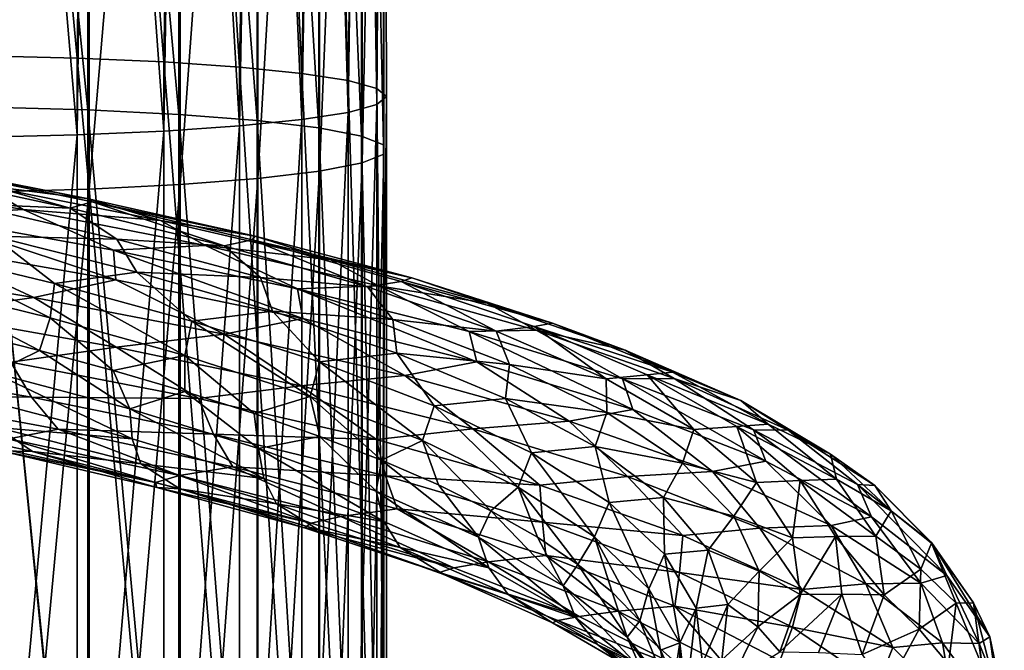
# Model space of a CAD drawing. Header units: metres. Extents: x -109 to 109, y -917 to 389.
# Tile 318 of 656: x 2 to 19, y -727 to -716. Entities that reach past the tile are written whole.
import ezdxf

# ---------------------------------------------------------------- set-up
doc = ezdxf.new("R2010")
doc.units = ezdxf.units.M
doc.layers.add('solid_24503124_XXX_01_SW0001', color=7, linetype='CONTINUOUS')
doc.layers.add('solid_24503124_XXX_01_SW0001_01', color=7, linetype='CONTINUOUS')

msp = doc.modelspace()

# ---------------------------------------------------------------- linework, layer by layer
at = {"layer": 'solid_24503124_XXX_01_SW0001'}
msp.add_3dface([(0.615462, -720.129272, -18.095667), (2.521323, -721.01532, -18.147446), (-0.793995, -720.465881, -18.230499)], dxfattribs=at)
at = {"layer": 'solid_24503124_XXX_01_SW0001_01'}
for points in [[(1.658268, -718.295532, -407.617523), (1.767249, -701, -408.31424), (3.252809, -718.255371, -407.135498)], [(3.252809, -716.951477, -391.483765), (1.767249, -701, -391.68576), (1.658268, -716.911316, -391.00174)], [(3.437735, -717.830872, -8.512053), (1.744606, -717.78363, -9.055242), (1.744606, -701, -8.319036)], [(3.437735, -717.830872, -8.512053), (1.744606, -701, -8.319036), (3.437735, -701, -7.773801)], [(1.767249, -719.223389, 7.515631), (3.458888, -701, 7.764412), (1.767249, -701, 8.314255)], [(1.767249, -719.223389, 7.515631), (3.458888, -719.175781, 6.967852), (3.458888, -701, 7.764412)], [(3.252809, -718.255371, -407.135498), (1.767249, -701, -408.31424), (3.457262, -701, -407.765137)], [(3.252809, -716.951477, -391.483765), (3.457262, -701, -392.234863), (1.767249, -701, -391.68576)], [(3.252809, -718.255371, -407.135498), (3.457262, -701, -407.765137), (4.722347, -718.190125, -406.352722)], [(4.722347, -717.016724, -392.266541), (3.457262, -701, -392.234863), (3.252809, -716.951477, -391.483765)], [(4.980319, -717.907532, -7.629712), (3.437735, -717.830872, -8.512053), (3.437735, -701, -7.773801)], [(4.980319, -717.907532, -7.629712), (3.437735, -701, -7.773801), (4.980319, -701, -6.888136)], [(4.722347, -718.190125, -406.352722), (3.457262, -701, -407.765137), (4.996175, -701, -406.876648)], [(4.722347, -717.016724, -392.266541), (4.996175, -701, -393.123352), (3.457262, -701, -392.234863)], [(3.458888, -719.175781, 6.967852), (4.999055, -701, 6.874551), (3.458888, -701, 7.764412)], [(3.458888, -719.175781, 6.967852), (4.999055, -719.098755, 6.08133), (4.999055, -701, 6.874551)], [(4.722347, -718.190125, -406.352722), (4.996175, -701, -406.876648), (6.010407, -718.102356, -405.299286)], [(6.010407, -717.104431, -393.319977), (4.996175, -701, -393.123352), (4.722347, -717.016724, -392.266541)], [(6.304805, -718.010254, -6.446858), (4.980319, -717.907532, -7.629712), (4.980319, -701, -6.888136)], [(6.304805, -718.010254, -6.446858), (4.980319, -701, -6.888136), (6.304805, -701, -5.700828)], [(6.010407, -718.102356, -405.299286), (4.996175, -701, -406.876648), (6.316731, -701, -405.687622)], [(6.010407, -717.104431, -393.319977), (6.316731, -701, -394.312378), (4.996175, -701, -393.123352)], [(4.999055, -719.098755, 6.08133), (6.320303, -701, 5.68364), (4.999055, -701, 6.874551)], [(4.999055, -719.098755, 6.08133), (6.320303, -718.995667, 4.894888), (6.320303, -701, 5.68364)], [(6.010407, -718.102356, -405.299286), (6.316731, -701, -405.687622), (7.067492, -717.995422, -404.015686)], [(7.067492, -717.211365, -394.603577), (6.316731, -701, -394.312378), (6.010407, -717.104431, -393.319977)], [(7.353192, -718.134644, -5.015291), (6.304805, -701, -5.700828), (7.353192, -701, -4.263868)], [(7.353192, -718.134644, -5.015291), (6.304805, -718.010254, -6.446858), (6.304805, -701, -5.700828)], [(7.067492, -717.995422, -404.015686), (6.316731, -701, -405.687622), (7.361216, -701, -404.25)], [(7.067492, -717.211365, -394.603577), (7.361216, -701, -395.75), (6.316731, -701, -394.312378)], [(6.320303, -718.995667, 4.894888), (7.364774, -701, 4.243832), (6.320303, -701, 5.68364)], [(6.320303, -718.995667, 4.894888), (7.364774, -718.871033, 3.460483), (7.364774, -701, 4.243832)], [(7.067492, -717.995422, -404.015686), (7.361216, -701, -404.25), (7.852976, -717.873474, -402.551208)], [(7.852976, -717.333374, -396.068054), (7.361216, -701, -395.75), (7.067492, -717.211365, -394.603577)], [(8.079568, -718.275208, -3.397702), (7.353192, -701, -4.263868), (8.079568, -701, -2.640186)], [(8.079568, -718.275208, -3.397702), (7.353192, -718.134644, -5.015291), (7.353192, -701, -4.263868)], [(7.852976, -717.873474, -402.551208), (7.361216, -701, -404.25), (8.083981, -701, -402.626648)], [(7.852976, -717.333374, -396.068054), (8.083981, -701, -397.373352), (7.361216, -701, -395.75)], [(7.364774, -718.871033, 3.460483), (8.086726, -701, 2.618177), (7.364774, -701, 4.243832)], [(7.364774, -718.871033, 3.460483), (8.086726, -718.730347, 1.840929), (8.086726, -701, 2.618177)], [(7.852976, -717.873474, -402.551208), (8.083981, -701, -402.626648), (8.336675, -717.741089, -400.962158)], [(8.336675, -717.465759, -397.657074), (8.083981, -701, -397.373352), (7.852976, -717.333374, -396.068054)], [(8.452125, -718.42572, -1.664927), (8.079568, -701, -2.640186), (8.452125, -701, -0.900884)], [(8.452125, -718.42572, -1.664927), (8.079568, -718.275208, -3.397702), (8.079568, -701, -2.640186)], [(8.336675, -717.741089, -400.962158), (8.083981, -701, -402.626648), (8.453436, -701, -400.888489)], [(8.336675, -717.465759, -397.657074), (8.453436, -701, -399.111511), (8.083981, -701, -397.373352)], [(8.086726, -718.730347, 1.840929), (8.454546, -701, 0.877868), (8.086726, -701, 2.618177)], [(8.086726, -718.730347, 1.840929), (8.454546, -718.579712, 0.10715), (8.454546, -701, 0.877868)], [(8.336675, -717.741089, -400.962158), (8.453436, -701, -400.888489), (8.5, -717.603394, -399.309631)], [(8.5, -717.603394, -399.309631), (8.453436, -701, -399.111511), (8.336675, -717.465759, -397.657074)], [(8.454546, -718.579712, 0.10715), (8.452125, -701, -0.900884), (8.454546, -701, 0.877868)], [(8.454546, -718.579712, 0.10715), (8.452125, -718.42572, -1.664927), (8.452125, -701, -0.900884)], [(8.5, -717.603394, -399.309631), (8.453436, -701, -400.888489), (8.453436, -701, -399.111511)], [(3.252809, -716.951477, -391.483765), (1.658268, -716.911316, -391.00174), (3.252809, -732.887817, -389.482574)], [(1.658268, -716.911316, -391.00174), (1.658268, -732.807556, -389.005585), (3.252809, -732.887817, -389.482574)], [(4.722347, -717.016724, -392.266541), (3.252809, -716.951477, -391.483765), (4.722347, -733.018188, -390.257172)], [(3.252809, -716.951477, -391.483765), (3.252809, -732.887817, -389.482574), (4.722347, -733.018188, -390.257172)], [(6.010407, -717.104431, -393.319977), (4.722347, -717.016724, -392.266541), (6.010407, -733.193604, -391.299591)], [(4.722347, -717.016724, -392.266541), (4.722347, -733.018188, -390.257172), (6.010407, -733.193604, -391.299591)], [(7.067492, -717.211365, -394.603577), (6.010407, -717.104431, -393.319977), (7.067492, -733.407349, -392.569794)], [(6.010407, -717.104431, -393.319977), (6.010407, -733.193604, -391.299591), (7.067492, -733.407349, -392.569794)], [(7.852976, -717.333374, -396.068054), (7.067492, -717.211365, -394.603577), (7.852976, -733.651245, -394.018951)], [(7.067492, -717.211365, -394.603577), (7.067492, -733.407349, -392.569794), (7.852976, -733.651245, -394.018951)], [(8.336675, -717.465759, -397.657074), (7.852976, -717.333374, -396.068054), (8.336675, -733.915833, -395.59137)], [(7.852976, -717.333374, -396.068054), (7.852976, -733.651245, -394.018951), (8.336675, -733.915833, -395.59137)], [(8.5, -717.603394, -399.309631), (8.336675, -717.465759, -397.657074), (8.5, -734.19104, -397.226654)], [(8.336675, -717.465759, -397.657074), (8.336675, -733.915833, -395.59137), (8.5, -734.19104, -397.226654)], [(7.852976, -717.873474, -402.551208), (8.336675, -717.741089, -400.962158), (7.852976, -734.730896, -400.434357)], [(8.336675, -717.741089, -400.962158), (8.336675, -734.466248, -398.861938), (7.852976, -734.730896, -400.434357)], [(8.336675, -717.741089, -400.962158), (8.5, -717.603394, -399.309631), (8.336675, -734.466248, -398.861938)], [(8.5, -717.603394, -399.309631), (8.5, -734.19104, -397.226654), (8.336675, -734.466248, -398.861938)], [(3.437735, -734.53241, -10.721138), (1.744606, -734.438416, -11.258204), (1.744606, -717.78363, -9.055242)], [(3.437735, -717.830872, -8.512053), (3.437735, -734.53241, -10.721138), (1.744606, -717.78363, -9.055242)], [(4.980319, -734.685181, -9.848743), (3.437735, -734.53241, -10.721138), (3.437735, -717.830872, -8.512053)], [(4.980319, -717.907532, -7.629712), (4.980319, -734.685181, -9.848743), (3.437735, -717.830872, -8.512053)], [(6.304805, -734.889954, -8.679221), (4.980319, -734.685181, -9.848743), (4.980319, -717.907532, -7.629712)], [(6.304805, -718.010254, -6.446858), (6.304805, -734.889954, -8.679221), (4.980319, -717.907532, -7.629712)], [(7.852976, -717.873474, -402.551208), (7.852976, -734.730896, -400.434357), (7.067492, -734.974731, -401.883514)], [(7.067492, -717.995422, -404.015686), (7.852976, -717.873474, -402.551208), (7.067492, -734.974731, -401.883514)], [(6.010407, -718.102356, -405.299286), (7.067492, -717.995422, -404.015686), (6.010407, -735.188538, -403.153717)], [(7.067492, -717.995422, -404.015686), (7.067492, -734.974731, -401.883514), (6.010407, -735.188538, -403.153717)], [(7.353192, -735.137756, -7.263792), (6.304805, -734.889954, -8.679221), (6.304805, -718.010254, -6.446858)], [(7.353192, -718.134644, -5.015291), (7.353192, -735.137756, -7.263792), (6.304805, -718.010254, -6.446858)], [(3.252809, -718.255371, -407.135498), (4.722347, -718.190125, -406.352722), (3.252809, -735.494324, -404.970734)], [(4.722347, -718.190125, -406.352722), (4.722347, -735.363953, -404.196136), (3.252809, -735.494324, -404.970734)], [(4.722347, -718.190125, -406.352722), (6.010407, -718.102356, -405.299286), (4.722347, -735.363953, -404.196136)], [(6.010407, -718.102356, -405.299286), (6.010407, -735.188538, -403.153717), (4.722347, -735.363953, -404.196136)], [(8.079568, -735.417786, -5.664435), (7.353192, -735.137756, -7.263792), (7.353192, -718.134644, -5.015291)], [(8.079568, -718.275208, -3.397702), (8.079568, -735.417786, -5.664435), (7.353192, -718.134644, -5.015291)], [(1.658268, -718.295532, -407.617523), (3.252809, -718.255371, -407.135498), (1.658268, -735.574585, -405.447723)], [(3.252809, -718.255371, -407.135498), (3.252809, -735.494324, -404.970734), (1.658268, -735.574585, -405.447723)], [(8.452125, -735.717773, -3.951191), (8.079568, -735.417786, -5.664435), (8.079568, -718.275208, -3.397702)], [(8.452125, -718.42572, -1.664927), (8.452125, -735.717773, -3.951191), (8.079568, -718.275208, -3.397702)], [(8.086726, -736.324646, -0.484853), (8.454546, -736.024536, -2.19909), (8.454546, -718.579712, 0.10715)], [(8.086726, -718.730347, 1.840929), (8.086726, -736.324646, -0.484853), (8.454546, -718.579712, 0.10715)], [(8.454546, -736.024536, -2.19909), (8.452125, -735.717773, -3.951191), (8.452125, -718.42572, -1.664927)], [(8.454546, -718.579712, 0.10715), (8.454546, -736.024536, -2.19909), (8.452125, -718.42572, -1.664927)], [(7.364774, -736.605042, 1.116446), (8.086726, -736.324646, -0.484853), (8.086726, -718.730347, 1.840929)], [(7.364774, -718.871033, 3.460483), (7.364774, -736.605042, 1.116446), (8.086726, -718.730347, 1.840929)], [(0.682122, -718.807983, -15.262381), (0.424157, -718.91687, -14.564929), (3.133137, -719.497009, -14.317128)], [(3.133137, -719.497009, -14.317128), (0.424157, -718.91687, -14.564929), (1.372684, -719.424072, -13.899103)], [(3.420562, -719.333374, -15.706249), (0.462516, -718.75415, -15.982969), (0.682122, -718.807983, -15.262381)], [(1.639184, -719.107727, -16.620205), (0.462516, -718.75415, -15.982969), (3.420562, -719.333374, -15.706249)], [(3.50738, -719.391846, -14.95932), (0.682122, -718.807983, -15.262381), (3.133137, -719.497009, -14.317128)], [(3.420562, -719.333374, -15.706249), (0.682122, -718.807983, -15.262381), (3.50738, -719.391846, -14.95932)], [(6.320303, -736.853333, 2.534682), (7.364774, -736.605042, 1.116446), (7.364774, -718.871033, 3.460483)], [(6.320303, -718.995667, 4.894888), (6.320303, -736.853333, 2.534682), (7.364774, -718.871033, 3.460483)], [(2.339214, -719.518982, -17.161129), (-0.826948, -718.971497, -17.229939), (1.639184, -719.107727, -16.620205)], [(0.624408, -719.62738, -17.752754), (-0.826948, -718.971497, -17.229939), (2.339214, -719.518982, -17.161129)], [(4.999055, -737.058716, 3.707751), (6.320303, -736.853333, 2.534682), (6.320303, -718.995667, 4.894888)], [(4.999055, -719.098755, 6.08133), (4.999055, -737.058716, 3.707751), (6.320303, -718.995667, 4.894888)], [(4.667766, -719.708191, -16.134645), (1.639184, -719.107727, -16.620205), (3.420562, -719.333374, -15.706249)], [(2.339214, -719.518982, -17.161129), (1.639184, -719.107727, -16.620205), (4.667766, -719.708191, -16.134645)], [(1.767249, -737.307007, 5.125884), (3.458888, -737.212219, 4.58428), (3.458888, -719.175781, 6.967852)], [(1.767249, -719.223389, 7.515631), (1.767249, -737.307007, 5.125884), (3.458888, -719.175781, 6.967852)], [(3.458888, -737.212219, 4.58428), (4.999055, -737.058716, 3.707751), (4.999055, -719.098755, 6.08133)], [(3.458888, -719.175781, 6.967852), (3.458888, -737.212219, 4.58428), (4.999055, -719.098755, 6.08133)], [(3.50738, -719.391846, -14.95932), (3.133137, -719.497009, -14.317128), (5.745046, -720.134705, -13.60384)], [(6.272631, -719.975525, -14.92108), (3.420562, -719.333374, -15.706249), (3.50738, -719.391846, -14.95932)], [(4.667766, -719.708191, -16.134645), (3.420562, -719.333374, -15.706249), (6.272631, -719.975525, -14.92108)], [(6.224292, -720.035767, -14.171756), (3.50738, -719.391846, -14.95932), (5.745046, -720.134705, -13.60384)], [(6.272631, -719.975525, -14.92108), (3.50738, -719.391846, -14.95932), (6.224292, -720.035767, -14.171756)], [(3.868214, -720.209595, -17.425819), (0.624408, -719.62738, -17.752754), (2.339214, -719.518982, -17.161129)], [(3.928713, -720.022217, -13.501918), (1.372684, -719.424072, -13.899103), (1.828446, -719.97345, -13.343172)], [(3.133137, -719.497009, -14.317128), (1.372684, -719.424072, -13.899103), (3.928713, -720.022217, -13.501918)], [(5.433884, -720.133179, -16.550447), (2.339214, -719.518982, -17.161129), (4.667766, -719.708191, -16.134645)], [(3.868214, -720.209595, -17.425819), (2.339214, -719.518982, -17.161129), (5.433884, -720.133179, -16.550447)], [(5.745046, -720.134705, -13.60384), (3.133137, -719.497009, -14.317128), (3.928713, -720.022217, -13.501918)], [(3.908611, -720.712097, -17.767607), (0.615462, -720.129272, -18.095667), (0.624408, -719.62738, -17.752754)], [(3.908611, -720.712097, -17.767607), (0.624408, -719.62738, -17.752754), (3.868214, -720.209595, -17.425819)], [(7.553752, -720.374695, -15.134588), (4.667766, -719.708191, -16.134645), (6.272631, -719.975525, -14.92108)], [(5.433884, -720.133179, -16.550447), (4.667766, -719.708191, -16.134645), (7.553752, -720.374695, -15.134588)], [(1.828446, -719.97345, -13.343172), (0.450659, -720.192505, -13.043365), (2.868117, -720.776184, -12.820439)], [(4.263702, -720.581177, -12.879709), (1.828446, -719.97345, -13.343172), (2.868117, -720.776184, -12.820439)], [(3.928713, -720.022217, -13.501918), (1.828446, -719.97345, -13.343172), (4.263702, -720.581177, -12.879709)], [(6.364704, -720.676025, -12.670719), (3.928713, -720.022217, -13.501918), (4.263702, -720.581177, -12.879709)], [(5.745046, -720.134705, -13.60384), (3.928713, -720.022217, -13.501918), (6.364704, -720.676025, -12.670719)], [(6.224292, -720.035767, -14.171756), (5.745046, -720.134705, -13.60384), (8.180639, -720.830872, -12.452514)], [(8.932192, -720.681458, -13.65743), (6.272631, -719.975525, -14.92108), (6.224292, -720.035767, -14.171756)], [(8.750607, -720.740417, -12.929879), (6.224292, -720.035767, -14.171756), (8.180639, -720.830872, -12.452514)], [(8.932192, -720.681458, -13.65743), (6.224292, -720.035767, -14.171756), (8.750607, -720.740417, -12.929879)], [(7.553752, -720.374695, -15.134588), (6.272631, -719.975525, -14.92108), (8.932192, -720.681458, -13.65743)], [(0.450659, -720.192505, -13.043365), (0.427118, -720.77655, -12.834716), (2.796637, -721.360718, -12.6219)], [(2.868117, -720.776184, -12.820439), (0.450659, -720.192505, -13.043365), (2.796637, -721.360718, -12.6219)], [(3.908611, -720.712097, -17.767607), (2.521323, -721.01532, -18.147446), (0.615462, -720.129272, -18.095667)], [(6.992322, -720.864136, -16.542063), (3.868214, -720.209595, -17.425819), (5.433884, -720.133179, -16.550447)], [(7.080788, -721.369934, -16.874369), (3.868214, -720.209595, -17.425819), (6.992322, -720.864136, -16.542063)], [(7.080788, -721.369934, -16.874369), (3.908611, -720.712097, -17.767607), (3.868214, -720.209595, -17.425819)], [(8.363844, -720.816345, -15.418266), (5.433884, -720.133179, -16.550447), (7.553752, -720.374695, -15.134588)], [(6.992322, -720.864136, -16.542063), (5.433884, -720.133179, -16.550447), (8.363844, -720.816345, -15.418266)], [(8.180639, -720.830872, -12.452514), (5.745046, -720.134705, -13.60384), (6.364704, -720.676025, -12.670719)], [(10.209897, -721.107239, -13.656554), (7.553752, -720.374695, -15.134588), (8.932192, -720.681458, -13.65743)], [(8.363844, -720.816345, -15.418266), (7.553752, -720.374695, -15.134588), (10.209897, -721.107239, -13.656554)], [(-0.793995, -720.465881, -18.230499), (2.521323, -721.01532, -18.147446), (0.666059, -721.278809, -18.240675)], [(4.263702, -720.581177, -12.879709), (2.868117, -720.776184, -12.820439), (5.196805, -721.413757, -12.182922)], [(6.569695, -721.243164, -12.006159), (4.263702, -720.581177, -12.879709), (5.196805, -721.413757, -12.182922)], [(6.364704, -720.676025, -12.670719), (4.263702, -720.581177, -12.879709), (6.569695, -721.243164, -12.006159)], [(3.908611, -720.712097, -17.767607), (5.749361, -721.637756, -17.499125), (2.521323, -721.01532, -18.147446)], [(7.080788, -721.369934, -16.874369), (5.749361, -721.637756, -17.499125), (3.908611, -720.712097, -17.767607)], [(8.607019, -721.385559, -11.436296), (6.364704, -720.676025, -12.670719), (6.569695, -721.243164, -12.006159)], [(8.180639, -720.830872, -12.452514), (6.364704, -720.676025, -12.670719), (8.607019, -721.385559, -11.436296)], [(8.750607, -720.740417, -12.929879), (8.180639, -720.830872, -12.452514), (10.363253, -721.584839, -10.899244)], [(11.31553, -721.450562, -11.954714), (8.932192, -720.681458, -13.65743), (8.750607, -720.740417, -12.929879)], [(11.006781, -721.505249, -11.271854), (8.750607, -720.740417, -12.929879), (10.363253, -721.584839, -10.899244)], [(11.31553, -721.450562, -11.954714), (8.750607, -720.740417, -12.929879), (11.006781, -721.505249, -11.271854)], [(10.209897, -721.107239, -13.656554), (8.932192, -720.681458, -13.65743), (11.31553, -721.450562, -11.954714)], [(0.427118, -720.77655, -12.834716), (1.335081, -721.592102, -12.778931), (2.612504, -721.9151, -12.630136)], [(2.796637, -721.360718, -12.6219), (0.427118, -720.77655, -12.834716), (2.612504, -721.9151, -12.630136)], [(2.868117, -720.776184, -12.820439), (2.796637, -721.360718, -12.6219), (5.079579, -721.998901, -12.002844)], [(5.196805, -721.413757, -12.182922), (2.868117, -720.776184, -12.820439), (5.079579, -721.998901, -12.002844)], [(9.902045, -721.591736, -15.135144), (6.992322, -720.864136, -16.542063), (8.363844, -720.816345, -15.418266)], [(10.035834, -722.103516, -15.450006), (6.992322, -720.864136, -16.542063), (9.902045, -721.591736, -15.135144)], [(10.035834, -722.103516, -15.450006), (7.080788, -721.369934, -16.874369), (6.992322, -720.864136, -16.542063)], [(10.363253, -721.584839, -10.899244), (8.180639, -720.830872, -12.452514), (8.607019, -721.385559, -11.436296)], [(11.040175, -721.568237, -13.803583), (8.363844, -720.816345, -15.418266), (10.209897, -721.107239, -13.656554)], [(9.902045, -721.591736, -15.135144), (8.363844, -720.816345, -15.418266), (11.040175, -721.568237, -13.803583)], [(2.521323, -721.01532, -18.147446), (3.915745, -721.856689, -17.915165), (0.666059, -721.278809, -18.240675)], [(2.521323, -721.01532, -18.147446), (5.749361, -721.637756, -17.499125), (3.915745, -721.856689, -17.915165)], [(6.569695, -721.243164, -12.006159), (5.196805, -721.413757, -12.182922), (7.366132, -722.105652, -11.155804)], [(8.676453, -721.959167, -10.753182), (6.569695, -721.243164, -12.006159), (7.366132, -722.105652, -11.155804)], [(8.607019, -721.385559, -11.436296), (6.569695, -721.243164, -12.006159), (8.676453, -721.959167, -10.753182)], [(12.553174, -721.904663, -11.744638), (10.209897, -721.107239, -13.656554), (11.31553, -721.450562, -11.954714)], [(11.040175, -721.568237, -13.803583), (10.209897, -721.107239, -13.656554), (12.553174, -721.904663, -11.744638)], [(2.130693, -722.109009, -17.957783), (0.666059, -721.278809, -18.240675), (3.915745, -721.856689, -17.915165)], [(2.796637, -721.360718, -12.6219), (2.612504, -721.9151, -12.630136), (3.863547, -722.253723, -12.36229)], [(5.079579, -721.998901, -12.002844), (2.796637, -721.360718, -12.6219), (3.863547, -722.253723, -12.36229)], [(5.196805, -721.413757, -12.182922), (5.079579, -721.998901, -12.002844), (7.206729, -722.691467, -11.001947)], [(7.366132, -722.105652, -11.155804), (5.196805, -721.413757, -12.182922), (7.206729, -722.691467, -11.001947)], [(7.080788, -721.369934, -16.874369), (8.812472, -722.339294, -16.303606), (5.749361, -721.637756, -17.499125)], [(10.035834, -722.103516, -15.450006), (8.812472, -722.339294, -16.303606), (7.080788, -721.369934, -16.874369)], [(10.585553, -722.149841, -9.835813), (8.607019, -721.385559, -11.436296), (8.676453, -721.959167, -10.753182)], [(10.363253, -721.584839, -10.899244), (8.607019, -721.385559, -11.436296), (10.585553, -722.149841, -9.835813)], [(12.505771, -722.391357, -13.248519), (9.902045, -721.591736, -15.135144), (11.040175, -721.568237, -13.803583)], [(11.006781, -721.505249, -11.271854), (10.363253, -721.584839, -10.899244), (12.227033, -722.393799, -8.995232)], [(12.227033, -722.393799, -8.995232), (10.363253, -721.584839, -10.899244), (10.585553, -722.149841, -9.835813)], [(13.350735, -722.279724, -9.868832), (11.31553, -721.450562, -11.954714), (11.006781, -721.505249, -11.271854)], [(12.925301, -722.326843, -9.252651), (11.006781, -721.505249, -11.271854), (12.227033, -722.393799, -8.995232)], [(13.350735, -722.279724, -9.868832), (11.006781, -721.505249, -11.271854), (12.925301, -722.326843, -9.252651)], [(13.380447, -722.386841, -11.755104), (11.040175, -721.568237, -13.803583), (12.553174, -721.904663, -11.744638)], [(12.505771, -722.391357, -13.248519), (11.040175, -721.568237, -13.803583), (13.380447, -722.386841, -11.755104)], [(12.553174, -721.904663, -11.744638), (11.31553, -721.450562, -11.954714), (13.350735, -722.279724, -9.868832)], [(2.612504, -721.9151, -12.630136), (1.335081, -721.592102, -12.778931), (1.838684, -722.291687, -12.909695)], [(5.749361, -721.637756, -17.499125), (7.04734, -722.510986, -17.04092), (3.915745, -721.856689, -17.915165)], [(5.749361, -721.637756, -17.499125), (8.812472, -722.339294, -16.303606), (7.04734, -722.510986, -17.04092)], [(12.680715, -722.911682, -13.538591), (9.902045, -721.591736, -15.135144), (12.505771, -722.391357, -13.248519)], [(12.680715, -722.911682, -13.538591), (10.035834, -722.103516, -15.450006), (9.902045, -721.591736, -15.135144)], [(2.612504, -721.9151, -12.630136), (1.838684, -722.291687, -12.909695), (4.148281, -722.905396, -12.46375)], [(5.313307, -722.727356, -17.3848), (2.130693, -722.109009, -17.957783), (3.915745, -721.856689, -17.915165)], [(3.863547, -722.253723, -12.36229), (2.612504, -721.9151, -12.630136), (4.148281, -722.905396, -12.46375)], [(5.313307, -722.727356, -17.3848), (3.915745, -721.856689, -17.915165), (7.04734, -722.510986, -17.04092)], [(14.514841, -722.76239, -9.46287), (12.553174, -721.904663, -11.744638), (13.350735, -722.279724, -9.868832)], [(13.380447, -722.386841, -11.755104), (12.553174, -721.904663, -11.744638), (14.514841, -722.76239, -9.46287)], [(5.079579, -721.998901, -12.002844), (3.863547, -722.253723, -12.36229), (5.080986, -722.609314, -11.976653)], [(5.079579, -721.998901, -12.002844), (5.080986, -722.609314, -11.976653), (6.2542, -722.981995, -11.477538)], [(7.206729, -722.691467, -11.001947), (5.079579, -721.998901, -12.002844), (6.2542, -722.981995, -11.477538)], [(8.676453, -721.959167, -10.753182), (7.366132, -722.105652, -11.155804), (9.3078, -722.851257, -9.771435)], [(10.519057, -722.727661, -9.159033), (8.676453, -721.959167, -10.753182), (9.3078, -722.851257, -9.771435)], [(10.585553, -722.149841, -9.835813), (8.676453, -721.959167, -10.753182), (10.519057, -722.727661, -9.159033)], [(2.478048, -722.707275, -17.55385), (-0.68599, -722.155579, -17.637928), (2.130693, -722.109009, -17.957783)], [(-0.122793, -722.681885, -17.153576), (-0.68599, -722.155579, -17.637928), (2.478048, -722.707275, -17.55385)], [(2.478048, -722.707275, -17.55385), (2.130693, -722.109009, -17.957783), (5.313307, -722.727356, -17.3848)], [(5.080986, -722.609314, -11.976653), (3.863547, -722.253723, -12.36229), (4.148281, -722.905396, -12.46375)], [(7.366132, -722.105652, -11.155804), (7.206729, -722.691467, -11.001947), (9.111121, -723.437744, -9.650887)], [(9.3078, -722.851257, -9.771435), (7.366132, -722.105652, -11.155804), (9.111121, -723.437744, -9.650887)], [(10.035834, -722.103516, -15.450006), (11.598334, -723.114746, -14.609557), (8.812472, -722.339294, -16.303606)], [(12.680715, -722.911682, -13.538591), (11.598334, -723.114746, -14.609557), (10.035834, -722.103516, -15.450006)], [(12.242255, -722.964966, -7.923254), (10.585553, -722.149841, -9.835813), (10.519057, -722.727661, -9.159033)], [(12.227033, -722.393799, -8.995232), (10.585553, -722.149841, -9.835813), (12.242255, -722.964966, -7.923254)], [(1.838684, -722.291687, -12.909695), (1.828972, -722.796753, -13.26247), (4.188511, -723.411499, -12.815499)], [(4.148281, -722.905396, -12.46375), (1.838684, -722.291687, -12.909695), (4.188511, -723.411499, -12.815499)], [(8.812472, -722.339294, -16.303606), (9.968098, -723.242554, -15.647888), (7.04734, -722.510986, -17.04092)], [(8.812472, -722.339294, -16.303606), (11.598334, -723.114746, -14.609557), (9.968098, -723.242554, -15.647888)], [(12.925301, -722.326843, -9.252651), (12.227033, -722.393799, -8.995232), (13.713803, -723.252686, -6.802097)], [(13.713803, -723.252686, -6.802097), (12.227033, -722.393799, -8.995232), (12.242255, -722.964966, -7.923254)], [(14.725223, -723.259033, -10.944244), (12.505771, -722.391357, -13.248519), (13.380447, -722.386841, -11.755104)], [(14.935871, -723.790283, -11.202994), (12.505771, -722.391357, -13.248519), (14.725223, -723.259033, -10.944244)], [(14.935871, -723.790283, -11.202994), (12.680715, -722.911682, -13.538591), (12.505771, -722.391357, -13.248519)], [(14.97428, -723.163452, -7.467072), (13.350735, -722.279724, -9.868832), (12.925301, -722.326843, -9.252651)], [(14.445828, -723.200073, -6.936761), (12.925301, -722.326843, -9.252651), (13.713803, -723.252686, -6.802097)], [(14.97428, -723.163452, -7.467072), (12.925301, -722.326843, -9.252651), (14.445828, -723.200073, -6.936761)], [(14.514841, -722.76239, -9.46287), (13.350735, -722.279724, -9.868832), (14.97428, -723.163452, -7.467072)], [(15.316026, -723.267029, -9.340777), (13.380447, -722.386841, -11.755104), (14.514841, -722.76239, -9.46287)], [(14.725223, -723.259033, -10.944244), (13.380447, -722.386841, -11.755104), (15.316026, -723.267029, -9.340777)], [(8.333733, -723.424622, -16.273882), (5.313307, -722.727356, -17.3848), (7.04734, -722.510986, -17.04092)], [(8.333733, -723.424622, -16.273882), (7.04734, -722.510986, -17.04092), (9.968098, -723.242554, -15.647888)], [(2.930388, -723.246216, -16.984072), (-0.122793, -722.681885, -17.153576), (2.478048, -722.707275, -17.55385)], [(2.095919, -723.409973, -16.45479), (-0.122793, -722.681885, -17.153576), (2.930388, -723.246216, -16.984072)], [(5.566773, -723.335022, -16.931623), (2.478048, -722.707275, -17.55385), (5.313307, -722.727356, -17.3848)], [(2.930388, -723.246216, -16.984072), (2.478048, -722.707275, -17.55385), (5.566773, -723.335022, -16.931623)], [(5.080986, -722.609314, -11.976653), (4.148281, -722.905396, -12.46375), (6.331817, -723.575439, -11.629303)], [(6.2542, -722.981995, -11.477538), (5.080986, -722.609314, -11.976653), (6.331817, -723.575439, -11.629303)], [(5.566773, -723.335022, -16.931623), (5.313307, -722.727356, -17.3848), (8.333733, -723.424622, -16.273882)], [(7.206729, -722.691467, -11.001947), (6.2542, -722.981995, -11.477538), (7.370161, -723.370911, -10.871119)], [(7.206729, -722.691467, -11.001947), (7.370161, -723.370911, -10.871119), (8.415973, -723.774902, -10.164642)], [(9.111121, -723.437744, -9.650887), (7.206729, -722.691467, -11.001947), (8.415973, -723.774902, -10.164642)], [(10.519057, -722.727661, -9.159033), (9.3078, -722.851257, -9.771435), (10.963403, -723.647522, -8.075968)], [(12.043477, -723.544556, -7.277142), (10.519057, -722.727661, -9.159033), (10.963403, -723.647522, -8.075968)], [(12.242255, -722.964966, -7.923254), (10.519057, -722.727661, -9.159033), (12.043477, -723.544556, -7.277142)], [(4.188511, -723.411499, -12.815499), (1.828972, -722.796753, -13.26247), (1.899308, -723.21936, -13.752576)], [(4.148281, -722.905396, -12.46375), (4.188511, -723.411499, -12.815499), (6.420672, -724.084839, -11.971486)], [(6.331817, -723.575439, -11.629303), (4.148281, -722.905396, -12.46375), (6.420672, -724.084839, -11.971486)], [(9.3078, -722.851257, -9.771435), (9.111121, -723.437744, -9.650887), (10.735431, -724.234558, -7.994796)], [(10.963403, -723.647522, -8.075968), (9.3078, -722.851257, -9.771435), (10.735431, -724.234558, -7.994796)], [(12.680715, -722.911682, -13.538591), (14.034349, -723.9646, -12.462527), (11.598334, -723.114746, -14.609557)], [(14.935871, -723.790283, -11.202994), (14.034349, -723.9646, -12.462527), (12.680715, -722.911682, -13.538591)], [(16.031961, -723.674377, -6.881526), (14.514841, -722.76239, -9.46287), (14.97428, -723.163452, -7.467072)], [(15.316026, -723.267029, -9.340777), (14.514841, -722.76239, -9.46287), (16.031961, -723.674377, -6.881526)], [(2.496214, -723.62854, -14.293077), (-0.079631, -723.060913, -14.42764), (1.956888, -723.615417, -15.048069)], [(1.899308, -723.21936, -13.752576), (-0.079631, -723.060913, -14.42764), (2.496214, -723.62854, -14.293077)], [(7.370161, -723.370911, -10.871119), (6.2542, -722.981995, -11.477538), (6.331817, -723.575439, -11.629303)], [(13.523983, -723.825928, -5.757919), (12.242255, -722.964966, -7.923254), (12.043477, -723.544556, -7.277142)], [(13.713803, -723.252686, -6.802097), (12.242255, -722.964966, -7.923254), (13.523983, -723.825928, -5.757919)], [(4.332072, -723.836548, -13.28856), (1.899308, -723.21936, -13.752576), (2.496214, -723.62854, -14.293077)], [(4.188511, -723.411499, -12.815499), (1.899308, -723.21936, -13.752576), (4.332072, -723.836548, -13.28856)], [(4.987698, -724.031738, -15.917634), (2.095919, -723.409973, -16.45479), (2.930388, -723.246216, -16.984072)], [(5.894747, -723.885559, -16.297308), (2.930388, -723.246216, -16.984072), (5.566773, -723.335022, -16.931623)], [(4.987698, -724.031738, -15.917634), (2.930388, -723.246216, -16.984072), (5.894747, -723.885559, -16.297308)], [(11.101673, -724.199951, -14.665813), (8.333733, -723.424622, -16.273882), (9.968098, -723.242554, -15.647888)], [(11.598334, -723.114746, -14.609557), (12.589772, -724.049683, -13.781325), (9.968098, -723.242554, -15.647888)], [(11.101673, -724.199951, -14.665813), (9.968098, -723.242554, -15.647888), (12.589772, -724.049683, -13.781325)], [(11.598334, -723.114746, -14.609557), (14.034349, -723.9646, -12.462527), (12.589772, -724.049683, -13.781325)], [(14.777408, -724.154968, -4.388983), (13.713803, -723.252686, -6.802097), (13.523983, -723.825928, -5.757919)], [(14.445828, -723.200073, -6.936761), (13.713803, -723.252686, -6.802097), (14.777408, -724.154968, -4.388983)], [(16.135761, -724.094482, -4.82493), (14.97428, -723.163452, -7.467072), (14.445828, -723.200073, -6.936761)], [(15.521937, -724.117798, -4.397317), (14.445828, -723.200073, -6.936761), (14.777408, -724.154968, -4.388983)], [(16.135761, -724.094482, -4.82493), (14.445828, -723.200073, -6.936761), (15.521937, -724.117798, -4.397317)], [(16.4909, -724.188416, -8.296179), (14.725223, -723.259033, -10.944244), (15.316026, -723.267029, -9.340777)], [(16.730719, -724.732666, -8.518159), (14.725223, -723.259033, -10.944244), (16.4909, -724.188416, -8.296179)], [(16.730719, -724.732666, -8.518159), (14.935871, -723.790283, -11.202994), (14.725223, -723.259033, -10.944244)], [(16.031961, -723.674377, -6.881526), (14.97428, -723.163452, -7.467072), (16.135761, -724.094482, -4.82493)], [(4.581451, -724.155273, -15.305733), (1.801295, -723.53949, -15.782213), (2.095919, -723.409973, -16.45479)], [(4.581451, -724.155273, -15.305733), (2.095919, -723.409973, -16.45479), (4.987698, -724.031738, -15.917634)], [(6.420672, -724.084839, -11.971486), (4.188511, -723.411499, -12.815499), (4.332072, -723.836548, -13.28856)], [(8.486369, -724.040955, -15.789791), (5.566773, -723.335022, -16.931623), (8.333733, -723.424622, -16.273882)], [(5.894747, -723.885559, -16.297308), (5.566773, -723.335022, -16.931623), (8.486369, -724.040955, -15.789791)], [(7.370161, -723.370911, -10.871119), (6.331817, -723.575439, -11.629303), (8.324023, -724.300903, -10.437205)], [(8.415973, -723.774902, -10.164642), (7.370161, -723.370911, -10.871119), (8.324023, -724.300903, -10.437205)], [(8.486369, -724.040955, -15.789791), (8.333733, -723.424622, -16.273882), (11.101673, -724.199951, -14.665813)], [(16.784752, -724.202087, -6.633931), (15.316026, -723.267029, -9.340777), (16.031961, -723.674377, -6.881526)], [(16.4909, -724.188416, -8.296179), (15.316026, -723.267029, -9.340777), (16.784752, -724.202087, -6.633931)], [(1.956888, -723.615417, -15.048069), (1.801295, -723.53949, -15.782213), (4.581451, -724.155273, -15.305733)], [(6.331817, -723.575439, -11.629303), (6.420672, -724.084839, -11.971486), (8.458739, -724.815979, -10.761757)], [(8.324023, -724.300903, -10.437205), (6.331817, -723.575439, -11.629303), (8.458739, -724.815979, -10.761757)], [(9.111121, -723.437744, -9.650887), (8.415973, -723.774902, -10.164642), (9.385492, -724.195007, -9.361861)], [(9.111121, -723.437744, -9.650887), (9.385492, -724.195007, -9.361861), (10.271906, -724.631531, -8.46918)], [(10.735431, -724.234558, -7.994796), (9.111121, -723.437744, -9.650887), (10.271906, -724.631531, -8.46918)], [(12.043477, -723.544556, -7.277142), (10.963403, -723.647522, -8.075968), (12.28112, -724.489746, -6.124434)], [(13.20075, -724.404663, -5.165176), (12.043477, -723.544556, -7.277142), (12.28112, -724.489746, -6.124434)], [(13.523983, -723.825928, -5.757919), (12.043477, -723.544556, -7.277142), (13.20075, -724.404663, -5.165176)], [(4.603433, -724.234802, -14.556844), (1.956888, -723.615417, -15.048069), (4.581451, -724.155273, -15.305733)], [(2.496214, -723.62854, -14.293077), (1.956888, -723.615417, -15.048069), (4.603433, -724.234802, -14.556844)], [(4.996409, -724.259399, -13.722466), (2.496214, -723.62854, -14.293077), (4.603433, -724.234802, -14.556844)], [(4.332072, -723.836548, -13.28856), (2.496214, -723.62854, -14.293077), (4.996409, -724.259399, -13.722466)], [(10.963403, -723.647522, -8.075968), (10.735431, -724.234558, -7.994796), (12.02885, -725.077271, -6.087584)], [(12.28112, -724.489746, -6.124434), (10.963403, -723.647522, -8.075968), (12.02885, -725.077271, -6.087584)], [(17.06094, -724.632141, -4.082848), (16.031961, -723.674377, -6.881526), (16.135761, -724.094482, -4.82493)], [(16.784752, -724.202087, -6.633931), (16.031961, -723.674377, -6.881526), (17.06094, -724.632141, -4.082848)], [(6.633116, -724.51532, -12.415361), (4.332072, -723.836548, -13.28856), (4.996409, -724.259399, -13.722466)], [(6.420672, -724.084839, -11.971486), (4.332072, -723.836548, -13.28856), (6.633116, -724.51532, -12.415361)], [(7.727521, -724.728149, -14.89312), (4.987698, -724.031738, -15.917634), (5.894747, -723.885559, -16.297308)], [(8.681192, -724.601257, -15.115324), (5.894747, -723.885559, -16.297308), (8.486369, -724.040955, -15.789791)], [(7.727521, -724.728149, -14.89312), (5.894747, -723.885559, -16.297308), (8.681192, -724.601257, -15.115324)], [(8.415973, -723.774902, -10.164642), (8.324023, -724.300903, -10.437205), (10.062733, -725.079956, -8.923685)], [(9.385492, -724.195007, -9.361861), (8.415973, -723.774902, -10.164642), (10.062733, -725.079956, -8.923685)], [(14.393874, -724.725464, -3.409168), (13.523983, -723.825928, -5.757919), (13.20075, -724.404663, -5.165176)], [(14.777408, -724.154968, -4.388983), (13.523983, -723.825928, -5.757919), (14.393874, -724.725464, -3.409168)], [(14.935871, -723.790283, -11.202994), (16.046997, -724.882751, -9.933268), (14.034349, -723.9646, -12.462527)], [(16.730719, -724.732666, -8.518159), (16.046997, -724.882751, -9.933268), (14.935871, -723.790283, -11.202994)], [(7.221654, -724.842896, -14.359692), (4.581451, -724.155273, -15.305733), (4.987698, -724.031738, -15.917634)], [(7.221654, -724.842896, -14.359692), (4.987698, -724.031738, -15.917634), (7.727521, -724.728149, -14.89312)], [(8.458739, -724.815979, -10.761757), (6.420672, -724.084839, -11.971486), (6.633116, -724.51532, -12.415361)], [(11.149561, -724.823853, -14.169675), (8.486369, -724.040955, -15.789791), (11.101673, -724.199951, -14.665813)], [(8.681192, -724.601257, -15.115324), (8.486369, -724.040955, -15.789791), (11.149561, -724.823853, -14.169675)], [(13.530497, -725.050659, -12.609098), (11.101673, -724.199951, -14.665813), (12.589772, -724.049683, -13.781325)], [(14.034349, -723.9646, -12.462527), (14.833261, -724.928406, -11.498114), (12.589772, -724.049683, -13.781325)], [(13.530497, -725.050659, -12.609098), (12.589772, -724.049683, -13.781325), (14.833261, -724.928406, -11.498114)], [(14.034349, -723.9646, -12.462527), (16.046997, -724.882751, -9.933268), (14.833261, -724.928406, -11.498114)], [(16.801075, -725.063354, -2.02794), (16.135761, -724.094482, -4.82493), (15.521937, -724.117798, -4.397317)], [(17.06094, -724.632141, -4.082848), (16.135761, -724.094482, -4.82493), (16.801075, -725.063354, -2.02794)], [(4.603433, -724.234802, -14.556844), (4.581451, -724.155273, -15.305733), (7.221654, -724.842896, -14.359692)], [(7.109803, -724.922546, -13.619944), (4.603433, -724.234802, -14.556844), (7.221654, -724.842896, -14.359692)], [(4.996409, -724.259399, -13.722466), (4.603433, -724.234802, -14.556844), (7.109803, -724.922546, -13.619944)], [(7.345857, -724.954651, -12.734595), (4.996409, -724.259399, -13.722466), (7.109803, -724.922546, -13.619944)], [(6.633116, -724.51532, -12.415361), (4.996409, -724.259399, -13.722466), (7.345857, -724.954651, -12.734595)], [(10.271906, -724.631531, -8.46918), (9.385492, -724.195007, -9.361861), (10.062733, -725.079956, -8.923685)], [(10.735431, -724.234558, -7.994796), (10.271906, -724.631531, -8.46918), (11.062287, -725.080933, -7.500809)], [(10.735431, -724.234558, -7.994796), (11.062287, -725.080933, -7.500809), (11.749468, -725.542175, -6.466818)], [(12.02885, -725.077271, -6.087584), (10.735431, -724.234558, -7.994796), (11.749468, -725.542175, -6.466818)], [(11.149561, -724.823853, -14.169675), (11.101673, -724.199951, -14.665813), (13.530497, -725.050659, -12.609098)], [(15.386615, -725.091736, -1.834221), (14.777408, -724.154968, -4.388983), (14.393874, -724.725464, -3.409168)], [(15.521937, -724.117798, -4.397317), (14.777408, -724.154968, -4.388983), (15.386615, -725.091736, -1.834221)], [(16.121471, -725.070801, -1.716199), (15.521937, -724.117798, -4.397317), (15.386615, -725.091736, -1.834221)], [(16.801075, -725.063354, -2.02794), (15.521937, -724.117798, -4.397317), (16.121471, -725.070801, -1.716199)], [(17.748362, -725.170959, -5.38756), (16.4909, -724.188416, -8.296179), (16.784752, -724.202087, -6.633931)], [(18.009859, -725.729736, -5.568485), (16.4909, -724.188416, -8.296179), (17.748362, -725.170959, -5.38756)], [(18.009859, -725.729736, -5.568485), (16.730719, -724.732666, -8.518159), (16.4909, -724.188416, -8.296179)], [(17.745798, -725.182556, -3.721076), (16.784752, -724.202087, -6.633931), (17.06094, -724.632141, -4.082848)], [(17.748362, -725.170959, -5.38756), (16.784752, -724.202087, -6.633931), (17.745798, -725.182556, -3.721076)], [(8.324023, -724.300903, -10.437205), (8.458739, -724.815979, -10.761757), (10.239069, -725.602844, -9.223127)], [(10.062733, -725.079956, -8.923685), (8.324023, -724.300903, -10.437205), (10.239069, -725.602844, -9.223127)], [(13.20075, -724.404663, -5.165176), (12.28112, -724.489746, -6.124434), (13.220279, -725.371582, -3.978801)], [(13.95869, -725.300476, -2.891173), (13.20075, -724.404663, -5.165176), (13.220279, -725.371582, -3.978801)], [(14.393874, -724.725464, -3.409168), (13.20075, -724.404663, -5.165176), (13.95869, -725.300476, -2.891173)], [(8.733667, -725.254578, -11.165327), (6.633116, -724.51532, -12.415361), (7.345857, -724.954651, -12.734595)], [(8.458739, -724.815979, -10.761757), (6.633116, -724.51532, -12.415361), (8.733667, -725.254578, -11.165327)], [(12.28112, -724.489746, -6.124434), (12.02885, -725.077271, -6.087584), (12.951405, -725.959351, -3.989913)], [(13.220279, -725.371582, -3.978801), (12.28112, -724.489746, -6.124434), (12.951405, -725.959351, -3.989913)], [(9.642958, -725.601257, -12.979417), (7.221654, -724.842896, -14.359692), (7.727521, -724.728149, -14.89312)], [(10.233506, -725.497986, -13.419032), (7.727521, -724.728149, -14.89312), (8.681192, -724.601257, -15.115324)], [(9.642958, -725.601257, -12.979417), (7.727521, -724.728149, -14.89312), (10.233506, -725.497986, -13.419032)], [(11.206183, -725.391785, -13.47944), (8.681192, -724.601257, -15.115324), (11.149561, -724.823853, -14.169675)], [(10.233506, -725.497986, -13.419032), (8.681192, -724.601257, -15.115324), (11.206183, -725.391785, -13.47944)], [(10.271906, -724.631531, -8.46918), (10.062733, -725.079956, -8.923685), (11.497424, -725.90802, -7.139491)], [(11.062287, -725.080933, -7.500809), (10.271906, -724.631531, -8.46918), (11.497424, -725.90802, -7.139491)], [(14.823961, -725.654846, -0.951487), (14.393874, -724.725464, -3.409168), (13.95869, -725.300476, -2.891173)], [(15.386615, -725.091736, -1.834221), (14.393874, -724.725464, -3.409168), (14.823961, -725.654846, -0.951487)], [(16.730719, -724.732666, -8.518159), (17.566525, -725.858521, -7.107213), (16.046997, -724.882751, -9.933268)], [(18.009859, -725.729736, -5.568485), (17.566525, -725.858521, -7.107213), (16.730719, -724.732666, -8.518159)], [(17.568659, -725.625244, -1.155097), (17.06094, -724.632141, -4.082848), (16.801075, -725.063354, -2.02794)], [(17.745798, -725.182556, -3.721076), (17.06094, -724.632141, -4.082848), (17.568659, -725.625244, -1.155097)], [(7.109803, -724.922546, -13.619944), (7.221654, -724.842896, -14.359692), (9.642958, -725.601257, -12.979417)], [(9.401093, -725.677429, -12.272116), (7.109803, -724.922546, -13.619944), (9.642958, -725.601257, -12.979417)], [(7.345857, -724.954651, -12.734595), (7.109803, -724.922546, -13.619944), (9.401093, -725.677429, -12.272116)], [(10.239069, -725.602844, -9.223127), (8.458739, -724.815979, -10.761757), (8.733667, -725.254578, -11.165327)], [(13.473261, -725.680847, -12.119787), (11.149561, -724.823853, -14.169675), (13.530497, -725.050659, -12.609098)], [(11.206183, -725.391785, -13.47944), (11.149561, -724.823853, -14.169675), (13.473261, -725.680847, -12.119787)], [(15.548996, -725.970825, -10.171457), (13.530497, -725.050659, -12.609098), (14.833261, -724.928406, -11.498114)], [(16.046997, -724.882751, -9.933268), (16.633152, -725.871643, -8.87217), (14.833261, -724.928406, -11.498114)], [(15.548996, -725.970825, -10.171457), (14.833261, -724.928406, -11.498114), (16.633152, -725.871643, -8.87217)], [(16.046997, -724.882751, -9.933268), (17.566525, -725.858521, -7.107213), (16.633152, -725.871643, -8.87217)], [(9.4741, -725.712952, -11.364374), (7.345857, -724.954651, -12.734595), (9.401093, -725.677429, -12.272116)], [(8.733667, -725.254578, -11.165327), (7.345857, -724.954651, -12.734595), (9.4741, -725.712952, -11.364374)], [(10.062733, -725.079956, -8.923685), (10.239069, -725.602844, -9.223127), (11.709869, -726.440735, -7.407174)], [(11.497424, -725.90802, -7.139491), (10.062733, -725.079956, -8.923685), (11.709869, -726.440735, -7.407174)], [(11.749468, -725.542175, -6.466818), (11.062287, -725.080933, -7.500809), (11.497424, -725.90802, -7.139491)], [(12.02885, -725.077271, -6.087584), (11.749468, -725.542175, -6.466818), (12.329586, -726.016113, -5.372223)], [(12.02885, -725.077271, -6.087584), (12.329586, -726.016113, -5.372223), (12.79807, -726.501831, -4.226824)], [(12.951405, -725.959351, -3.989913), (12.02885, -725.077271, -6.087584), (12.79807, -726.501831, -4.226824)], [(13.473261, -725.680847, -12.119787), (13.530497, -725.050659, -12.609098), (15.548996, -725.970825, -10.171457)], [(15.519948, -726.053162, 0.7819), (15.386615, -725.091736, -1.834221), (14.823961, -725.654846, -0.951487)], [(16.121471, -725.070801, -1.716199), (15.386615, -725.091736, -1.834221), (15.519948, -726.053162, 0.7819)], [(16.223751, -726.048645, 1.022606), (16.121471, -725.070801, -1.716199), (15.519948, -726.053162, 0.7819)], [(16.946766, -726.059021, 0.836228), (16.801075, -725.063354, -2.02794), (16.121471, -725.070801, -1.716199)], [(16.946766, -726.059021, 0.836228), (16.121471, -725.070801, -1.716199), (16.223751, -726.048645, 1.022606)], [(17.568659, -725.625244, -1.155097), (16.801075, -725.063354, -2.02794), (16.946766, -726.059021, 0.836228)], [(10.568142, -726.052185, -9.576462), (8.733667, -725.254578, -11.165327), (9.4741, -725.712952, -11.364374)], [(10.239069, -725.602844, -9.223127), (8.733667, -725.254578, -11.165327), (10.568142, -726.052185, -9.576462)], [(18.16663, -726.19751, -0.692782), (17.745798, -725.182556, -3.721076), (17.568659, -725.625244, -1.155097)], [(18.460424, -726.195557, -2.312218), (17.748362, -725.170959, -5.38756), (17.745798, -725.182556, -3.721076)], [(18.460424, -726.195557, -2.312218), (17.745798, -725.182556, -3.721076), (18.16663, -726.19751, -0.692782)], [(18.73551, -726.770142, -2.44918), (17.748362, -725.170959, -5.38756), (18.460424, -726.195557, -2.312218)], [(18.73551, -726.770142, -2.44918), (18.009859, -725.729736, -5.568485), (17.748362, -725.170959, -5.38756)], [(12.427294, -726.338623, -11.539948), (10.233506, -725.497986, -13.419032), (11.206183, -725.391785, -13.47944)], [(13.391738, -726.253723, -11.43881), (11.206183, -725.391785, -13.47944), (13.473261, -725.680847, -12.119787)], [(12.427294, -726.338623, -11.539948), (11.206183, -725.391785, -13.47944), (13.391738, -726.253723, -11.43881)], [(13.220279, -725.371582, -3.978801), (12.951405, -725.959351, -3.989913), (13.475883, -726.872559, -1.770274)], [(13.95869, -725.300476, -2.891173), (13.220279, -725.371582, -3.978801), (13.75314, -726.284729, -1.708986)], [(13.75314, -726.284729, -1.708986), (13.220279, -725.371582, -3.978801), (13.475883, -726.872559, -1.770274)], [(14.291663, -726.223328, -0.526391), (13.95869, -725.300476, -2.891173), (13.75314, -726.284729, -1.708986)], [(14.823961, -725.654846, -0.951487), (13.95869, -725.300476, -2.891173), (14.291663, -726.223328, -0.526391)], [(11.769561, -726.427979, -11.207085), (9.642958, -725.601257, -12.979417), (10.233506, -725.497986, -13.419032)], [(11.769561, -726.427979, -11.207085), (10.233506, -725.497986, -13.419032), (12.427294, -726.338623, -11.539948)], [(11.749468, -725.542175, -6.466818), (11.497424, -725.90802, -7.139491), (12.582415, -726.779297, -5.140415)], [(12.329586, -726.016113, -5.372223), (11.749468, -725.542175, -6.466818), (12.582415, -726.779297, -5.140415)], [(9.401093, -725.677429, -12.272116), (9.642958, -725.601257, -12.979417), (11.769561, -726.427979, -11.207085)], [(11.40568, -726.49707, -10.554291), (9.401093, -725.677429, -12.272116), (11.769561, -726.427979, -11.207085)], [(9.4741, -725.712952, -11.364374), (9.401093, -725.677429, -12.272116), (11.40568, -726.49707, -10.554291)], [(11.315458, -726.531494, -9.653396), (9.4741, -725.712952, -11.364374), (11.40568, -726.49707, -10.554291)], [(10.568142, -726.052185, -9.576462), (9.4741, -725.712952, -11.364374), (11.315458, -726.531494, -9.653396)], [(11.709869, -726.440735, -7.407174), (10.239069, -725.602844, -9.223127), (10.568142, -726.052185, -9.576462)], [(13.391738, -726.253723, -11.43881), (13.473261, -725.680847, -12.119787), (15.389975, -726.605408, -9.708056)], [(15.389975, -726.605408, -9.708056), (13.473261, -725.680847, -12.119787), (15.548996, -725.970825, -10.171457)], [(14.801362, -726.604126, 1.538182), (14.823961, -725.654846, -0.951487), (14.291663, -726.223328, -0.526391)], [(15.519948, -726.053162, 0.7819), (14.823961, -725.654846, -0.951487), (14.801362, -726.604126, 1.538182)], [(17.539951, -726.641968, 1.81054), (17.568659, -725.625244, -1.155097), (16.946766, -726.059021, 0.836228)], [(18.16663, -726.19751, -0.692782), (17.568659, -725.625244, -1.155097), (17.539951, -726.641968, 1.81054)], [(18.009859, -725.729736, -5.568485), (18.558468, -726.886719, -4.058753), (17.566525, -725.858521, -7.107213)], [(18.73551, -726.770142, -2.44918), (18.558468, -726.886719, -4.058753), (18.009859, -725.729736, -5.568485)], [(11.497424, -725.90802, -7.139491), (11.709869, -726.440735, -7.407174), (12.824374, -727.323547, -5.370806)], [(12.582415, -726.779297, -5.140415), (11.497424, -725.90802, -7.139491), (12.824374, -727.323547, -5.370806)], [(17.093529, -726.952393, -7.429214), (15.548996, -725.970825, -10.171457), (16.633152, -725.871643, -8.87217)], [(17.566525, -725.858521, -7.107213), (17.932207, -726.870544, -5.982613), (16.633152, -725.871643, -8.87217)], [(17.093529, -726.952393, -7.429214), (16.633152, -725.871643, -8.87217), (17.932207, -726.870544, -5.982613)], [(17.566525, -725.858521, -7.107213), (18.558468, -726.886719, -4.058753), (17.932207, -726.870544, -5.982613)], [(12.08319, -726.903076, -7.702001), (10.568142, -726.052185, -9.576462), (11.315458, -726.531494, -9.653396)], [(11.709869, -726.440735, -7.407174), (10.568142, -726.052185, -9.576462), (12.08319, -726.903076, -7.702001)], [(12.79807, -726.501831, -4.226824), (12.329586, -726.016113, -5.372223), (12.582415, -726.779297, -5.140415)], [(12.951405, -725.959351, -3.989913), (12.79807, -726.501831, -4.226824), (13.150189, -726.997192, -3.043458)], [(13.475883, -726.872559, -1.770274), (12.951405, -725.959351, -3.989913), (13.150189, -726.997192, -3.043458)], [(15.176748, -727.027649, 3.375707), (15.519948, -726.053162, 0.7819), (14.801362, -726.604126, 1.538182)], [(16.223751, -726.048645, 1.022606), (15.519948, -726.053162, 0.7819), (15.176748, -727.027649, 3.375707)], [(15.828874, -727.039246, 3.731746), (16.223751, -726.048645, 1.022606), (15.176748, -727.027649, 3.375707)], [(15.389975, -726.605408, -9.708056), (15.548996, -725.970825, -10.171457), (17.093529, -726.952393, -7.429214)], [(16.572109, -727.069092, 3.676209), (16.223751, -726.048645, 1.022606), (15.828874, -727.039246, 3.731746)], [(16.572109, -727.069092, 3.676209), (16.946766, -726.059021, 0.836228), (16.223751, -726.048645, 1.022606)], [(17.539951, -726.641968, 1.81054), (16.946766, -726.059021, 0.836228), (16.572109, -727.069092, 3.676209)], [(14.244847, -727.24408, -9.318266), (12.427294, -726.338623, -11.539948), (13.391738, -726.253723, -11.43881)], [(15.174693, -727.180359, -9.06103), (13.391738, -726.253723, -11.43881), (15.389975, -726.605408, -9.708056)], [(14.244847, -727.24408, -9.318266), (13.391738, -726.253723, -11.43881), (15.174693, -727.180359, -9.06103)], [(14.291663, -726.223328, -0.526391), (13.75314, -726.284729, -1.708986), (13.861047, -727.219849, 0.613347)], [(14.191367, -727.163391, 1.855099), (14.291663, -726.223328, -0.526391), (13.861047, -727.219849, 0.613347)], [(14.801362, -726.604126, 1.538182), (14.291663, -726.223328, -0.526391), (14.191367, -727.163391, 1.855099)], [(18.036812, -727.234253, 2.356803), (18.16663, -726.19751, -0.692782), (17.539951, -726.641968, 1.81054)], [(18.602192, -727.249634, 0.833665), (18.16663, -726.19751, -0.692782), (18.036812, -727.234253, 2.356803)], [(18.602192, -727.249634, 0.833665), (18.460424, -726.195557, -2.312218), (18.16663, -726.19751, -0.692782)], [(18.882265, -727.840759, 0.742166), (18.460424, -726.195557, -2.312218), (18.602192, -727.249634, 0.833665)], [(18.882265, -727.840759, 0.742166), (18.73551, -726.770142, -2.44918), (18.460424, -726.195557, -2.312218)], [(11.40568, -726.49707, -10.554291), (11.769561, -726.427979, -11.207085), (13.539001, -727.317505, -9.101468)], [(13.539001, -727.317505, -9.101468), (11.769561, -726.427979, -11.207085), (12.427294, -726.338623, -11.539948)], [(13.539001, -727.317505, -9.101468), (12.427294, -726.338623, -11.539948), (14.244847, -727.24408, -9.318266)], [(13.75314, -726.284729, -1.708986), (13.475883, -726.872559, -1.770274), (13.583891, -727.807495, 0.501131)], [(13.861047, -727.219849, 0.613347), (13.75314, -726.284729, -1.708986), (13.583891, -727.807495, 0.501131)], [(11.315458, -726.531494, -9.653396), (11.40568, -726.49707, -10.554291), (13.065112, -727.375916, -8.523787)], [(12.816713, -727.40448, -7.658759), (11.315458, -726.531494, -9.653396), (13.065112, -727.375916, -8.523787)], [(12.08319, -726.903076, -7.702001), (11.315458, -726.531494, -9.653396), (12.816713, -727.40448, -7.658759)], [(13.065112, -727.375916, -8.523787), (11.40568, -726.49707, -10.554291), (13.539001, -727.317505, -9.101468)], [(12.824374, -727.323547, -5.370806), (11.709869, -726.440735, -7.407174), (12.08319, -726.903076, -7.702001)], [(12.79807, -726.501831, -4.226824), (12.582415, -726.779297, -5.140415), (13.286445, -727.686096, -2.990117)], [(13.150189, -726.997192, -3.043458), (12.79807, -726.501831, -4.226824), (13.286445, -727.686096, -2.990117)], [(14.327798, -727.562012, 3.980599), (14.801362, -726.604126, 1.538182), (14.191367, -727.163391, 1.855099)], [(15.176748, -727.027649, 3.375707), (14.801362, -726.604126, 1.538182), (14.327798, -727.562012, 3.980599)], [(15.174693, -727.180359, -9.06103), (15.389975, -726.605408, -9.708056), (16.838646, -727.589478, -7.009083)], [(16.838646, -727.589478, -7.009083), (15.389975, -726.605408, -9.708056), (17.093529, -726.952393, -7.429214)], [(16.976879, -727.668823, 4.720171), (17.539951, -726.641968, 1.81054), (16.572109, -727.069092, 3.676209)], [(18.036812, -727.234253, 2.356803), (17.539951, -726.641968, 1.81054), (16.976879, -727.668823, 4.720171)], [(13.230619, -727.800903, -5.600623), (12.08319, -726.903076, -7.702001), (12.816713, -727.40448, -7.658759)], [(12.824374, -727.323547, -5.370806), (12.08319, -726.903076, -7.702001), (13.230619, -727.800903, -5.600623)], [(12.582415, -726.779297, -5.140415), (12.824374, -727.323547, -5.370806), (13.550321, -728.243225, -3.178835)], [(13.286445, -727.686096, -2.990117), (12.582415, -726.779297, -5.140415), (13.550321, -728.243225, -3.178835)], [(13.475883, -726.872559, -1.770274), (13.150189, -726.997192, -3.043458), (13.381735, -727.499451, -1.836491)], [(13.475883, -726.872559, -1.770274), (13.381735, -727.499451, -1.836491), (13.490423, -728.008057, -0.614692)], [(13.583891, -727.807495, 0.501131), (13.475883, -726.872559, -1.770274), (13.490423, -728.008057, -0.614692)], [(18.118298, -727.984741, -4.468421), (17.093529, -726.952393, -7.429214), (17.932207, -726.870544, -5.982613)], [(18.558468, -726.886719, -4.058753), (18.695534, -727.913696, -2.920745), (17.932207, -726.870544, -5.982613)], [(18.118298, -727.984741, -4.468421), (17.932207, -726.870544, -5.982613), (18.695534, -727.913696, -2.920745)], [(18.73551, -726.770142, -2.44918), (18.982435, -727.947388, -0.904793), (18.558468, -726.886719, -4.058753)], [(18.558468, -726.886719, -4.058753), (18.982435, -727.947388, -0.904793), (18.695534, -727.913696, -2.920745)], [(18.882265, -727.840759, 0.742166), (18.982435, -727.947388, -0.904793), (18.73551, -726.770142, -2.44918)], [(13.381735, -727.499451, -1.836491), (13.150189, -726.997192, -3.043458), (13.286445, -727.686096, -2.990117)], [(16.838646, -727.589478, -7.009083), (17.093529, -726.952393, -7.429214), (18.118298, -727.984741, -4.468421)]]:
    msp.add_3dface(points, dxfattribs=at)

doc.saveas('drawing.dxf')
